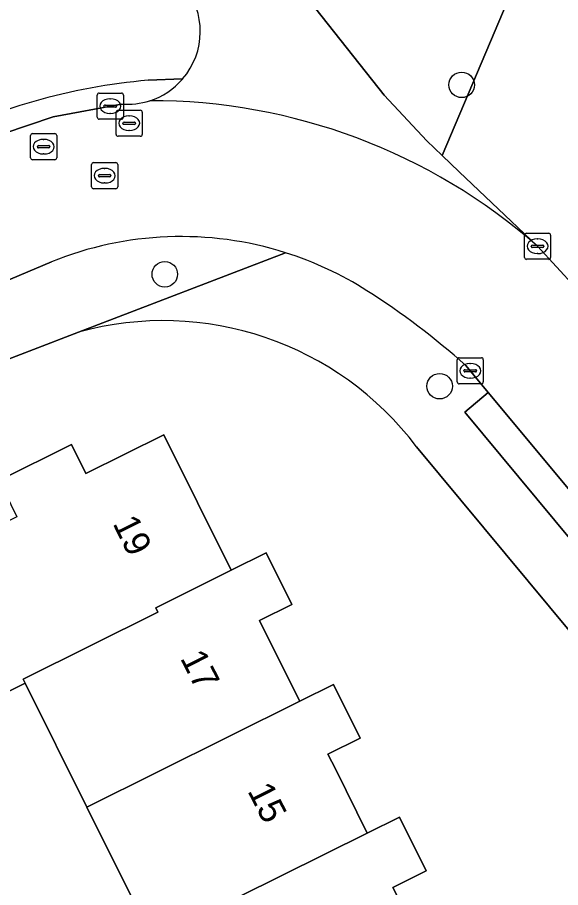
# Model space of a CAD drawing. Extents: x 157793 to 159380, y 380877 to 382313.
# Drawn here: x 158466.21 to 158487.02, y 381692.08 to 381725.42 of the extents above; entities that cross this region are included whole.
import ezdxf

# ---------------------------------------------------------------- set-up
doc = ezdxf.new("R2010")
doc.units = 0
for name, color, linetype in [('IMGEO_Boom', 7, 'Continuous'), ('IMGEO_Erf', 7, 'Continuous'), ('IMGEO_Fietspad_gesloten', 7, 'Continuous'), ('IMGEO_Groenvoorziening', 7, 'Continuous'), ('IMGEO_Kolk', 7, 'Continuous'), ('IMGEO_Pand', 7, 'Continuous'), ('IMGEO_Pand_nummerreeks', 7, 'Continuous'), ('IMGEO_Rijbaan_lokaal_open', 7, 'Continuous'), ('IMGEO_Rioolput', 7, 'Continuous'), ('IMGEO_Voetpad_open', 7, 'Continuous')]:
    doc.layers.add(name, color=color, linetype=linetype)

msp = doc.modelspace()

# ---------------------------------------------------------------- linework, layer by layer
at = {"layer": 'IMGEO_Boom'}
for centre in [(158483.232, 381722.839), (158471.859, 381715.583), (158482.387, 381711.294)]:
    msp.add_circle(centre, 0.489, dxfattribs=at)
at = {"layer": 'IMGEO_Erf'}
for points in [[(158468.558, 381713.364), (158465.098, 381712.034)], [(158465.506, 381707.682), (158468.282, 381709.062), (158468.835, 381707.95), (158471.822, 381709.435), (158474.405, 381704.241), (158475.747, 381704.91), (158476.729, 381702.936), (158475.488, 381702.319), (158475.889, 381701.513), (158477.029, 381699.224), (158478.317, 381699.865), (158479.341, 381697.81), (158478.11, 381697.197), (158478.406, 381696.602), (158479.614, 381694.174), (158480.848, 381694.788), (158481.875, 381692.725), (158480.599, 381692.09), (158480.975, 381691.334)], [(158495.967, 381691.563), (158481.505, 381708.969)], [(158465.991, 381674.227), (158476.674, 381679.502), (158474.14, 381684.595), (158471.405, 381690.089), (158468.877, 381695.168), (158466.515, 381699.914), (158463.531, 381698.429)]]:
    msp.add_lwpolyline(points, dxfattribs=at)
msp.add_arc((158471.802, 381701.652), 12.153, 37.0185, 105.4808, dxfattribs=at)
at = {"layer": 'IMGEO_Fietspad_gesloten'}
msp.add_lwpolyline([(158486.141, 381716.655), (158483.142, 381719.502), (158482.485, 381720.13), (158481.901, 381720.689), (158480.265, 381722.442), (158468.28, 381737.586), (158467.338, 381738.761), (158458.382, 381750)], dxfattribs=at)
for centre, radius, start, end in [((158470.429, 381724.888), 2.79, 319.2917, 39.5615), ((158470.456, 381724.851), 2.746, 287.4906, 319.5118), ((158471.358, 381699.851), 22.381, 48.6609, 90.1966)]:
    msp.add_arc(centre, radius, start, end, dxfattribs=at)
at = {"layer": 'IMGEO_Groenvoorziening'}
for points in [[(158487.588, 381747.379), (158468.28, 381737.586), (158480.265, 381722.442), (158481.901, 381720.689), (158482.485, 381720.13), (158490.844, 381739.881), (158493.629, 381741.346), (158495.544, 381742.354), (158489.869, 381747.082)], [(158471.226, 381723.016), (158472.544, 381723.068)]]:
    msp.add_lwpolyline(points, dxfattribs=at)
msp.add_lwpolyline([(158488.32, 381714.284), (158490.844, 381739.881), (158482.485, 381720.13), (158483.142, 381719.502), (158486.141, 381716.655)], close=True, dxfattribs=at)
for centre, radius, start, end in [((158470.429, 381724.888), 2.79, 319.2917, 39.5615), ((158473.262, 381699.769), 23.336, 95.0044, 116.9431)]:
    msp.add_arc(centre, radius, start, end, dxfattribs=at)
at = {"layer": 'IMGEO_Kolk'}
for p, q in [((158469.271, 381721.599), (158469.271, 381722.451)), ((158469.346, 381722.525), (158470.198, 381722.525)), ((158469.759, 381722.305), (158469.784, 381722.305)), ((158470.272, 381722.451), (158470.272, 381721.599)), ((158469.53, 381722.019), (158469.53, 381722.031)), ((158469.968, 381721.982), (158469.57, 381721.982)), ((158469.573, 381722.068), (158469.971, 381722.068)), ((158470.014, 381722.031), (158470.014, 381722.019)), ((158469.782, 381721.745), (158469.757, 381721.745)), ((158470.198, 381721.525), (158469.346, 381721.525)), ((158485.64, 381716.229), (158485.64, 381717.081)), ((158485.715, 381717.155), (158486.567, 381717.155)), ((158486.128, 381716.935), (158486.153, 381716.935)), ((158486.641, 381717.081), (158486.641, 381716.229)), ((158485.899, 381716.649), (158485.899, 381716.661)), ((158486.337, 381716.612), (158485.939, 381716.612)), ((158485.942, 381716.698), (158486.34, 381716.698)), ((158486.383, 381716.661), (158486.383, 381716.649)), ((158486.151, 381716.375), (158486.126, 381716.375)), ((158486.567, 381716.155), (158485.715, 381716.155)), ((158483.061, 381711.458), (158483.061, 381712.31)), ((158483.136, 381712.384), (158483.988, 381712.384)), ((158484.062, 381712.31), (158484.062, 381711.458)), ((158483.32, 381711.878), (158483.32, 381711.89)), ((158483.363, 381711.927), (158483.761, 381711.927)), ((158483.549, 381712.164), (158483.574, 381712.164)), ((158483.804, 381711.89), (158483.804, 381711.878)), ((158483.758, 381711.841), (158483.36, 381711.841)), ((158483.572, 381711.604), (158483.547, 381711.604)), ((158483.988, 381711.384), (158483.136, 381711.384))]:
    msp.add_line(p, q, dxfattribs=at)
for points in [[(158469.271, 381721.599), (158469.271, 381722.451)], [(158469.346, 381722.525), (158470.198, 381722.525)], [(158470.272, 381722.451), (158470.272, 381721.599)], [(158470.198, 381721.525), (158469.346, 381721.525)], [(158485.64, 381716.229), (158485.64, 381717.081)], [(158485.715, 381717.155), (158486.567, 381717.155)], [(158486.641, 381717.081), (158486.641, 381716.229)], [(158486.567, 381716.155), (158485.715, 381716.155)], [(158483.061, 381711.458), (158483.061, 381712.31)], [(158483.136, 381712.384), (158483.988, 381712.384)], [(158484.062, 381712.31), (158484.062, 381711.458)], [(158483.988, 381711.384), (158483.136, 381711.384)]]:
    msp.add_lwpolyline(points, dxfattribs=at)
for centre, radius, start, end in [((158469.348, 381722.449), 0.0765, 91.552, 178.448), ((158469.348, 381722.449), 0.0765, 91.552, 178.448), ((158470.196, 381722.449), 0.0765, 1.552, 88.448), ((158470.196, 381722.449), 0.0765, 1.552, 88.448), ((158469.57, 381722.028), 0.0403, 85.8775, 175.7526), ((158469.567, 381722.018), 0.0366, 178.938, 274.7102), ((158469.971, 381722.025), 0.043, 264.8664, 352.4533), ((158469.975, 381722.03), 0.0386, 1.7309, 96.639), ((158469.348, 381721.601), 0.0765, 181.552, 268.448), ((158469.348, 381721.601), 0.0765, 181.552, 268.448), ((158470.196, 381721.601), 0.0765, 271.552, 358.448), ((158470.196, 381721.601), 0.0765, 271.552, 358.448), ((158485.717, 381717.079), 0.0765, 91.552, 178.448), ((158485.717, 381717.079), 0.0765, 91.552, 178.448), ((158486.565, 381717.079), 0.0765, 1.552, 88.448), ((158486.565, 381717.079), 0.0765, 1.552, 88.448), ((158485.939, 381716.658), 0.0403, 85.8775, 175.7526), ((158485.936, 381716.648), 0.0366, 178.938, 274.7102), ((158486.34, 381716.655), 0.043, 264.8664, 352.4533), ((158486.344, 381716.66), 0.0386, 1.7309, 96.639), ((158485.717, 381716.231), 0.0765, 181.552, 268.448), ((158485.717, 381716.231), 0.0765, 181.552, 268.448), ((158486.565, 381716.231), 0.0765, 271.552, 358.448), ((158486.565, 381716.231), 0.0765, 271.552, 358.448), ((158483.138, 381712.308), 0.0765, 91.552, 178.448), ((158483.138, 381712.308), 0.0765, 91.552, 178.448), ((158483.986, 381712.308), 0.0765, 1.552, 88.448), ((158483.986, 381712.308), 0.0765, 1.552, 88.448), ((158483.36, 381711.887), 0.0403, 85.8775, 175.7526), ((158483.357, 381711.877), 0.0366, 178.938, 274.7102), ((158483.761, 381711.884), 0.043, 264.8664, 352.4533), ((158483.765, 381711.889), 0.0386, 1.7309, 96.639), ((158483.138, 381711.46), 0.0765, 181.552, 268.448), ((158483.138, 381711.46), 0.0765, 181.552, 268.448), ((158483.986, 381711.46), 0.0765, 271.552, 358.448), ((158483.986, 381711.46), 0.0765, 271.552, 358.448)]:
    msp.add_arc(centre, radius, start, end, dxfattribs=at)
for centre, major_axis, ratio, start_param, end_param in [((158469.758, 381722.025), (-0.387, 0.002), 0.722429, 4.712389, 7.853982), ((158469.783, 381722.025), (-0.39, 0.002), 0.717154, 1.570796, 4.712389), ((158486.127, 381716.655), (-0.387, 0.002), 0.722429, 4.712389, 7.853982), ((158486.152, 381716.655), (-0.39, 0.002), 0.717154, 1.570796, 4.712389), ((158483.548, 381711.884), (-0.387, 0.002), 0.722429, 4.712389, 7.853982), ((158483.573, 381711.884), (-0.39, 0.002), 0.717154, 1.570796, 4.712389)]:
    msp.add_ellipse(centre, major_axis=major_axis, ratio=ratio, start_param=start_param, end_param=end_param, dxfattribs=at)
at = {"layer": 'IMGEO_Pand'}
for points in [[(158474.405, 381704.241), (158471.822, 381709.435), (158468.835, 381707.95), (158468.282, 381709.062), (158465.506, 381707.682), (158466.196, 381706.294), (158460.922, 381703.669), (158462.331, 381700.839), (158459.78, 381699.569), (158460.979, 381697.159), (158463.531, 381698.429), (158466.515, 381699.914), (158466.435, 381700.074), (158471.589, 381702.641), (158471.51, 381702.8)], [(158477.029, 381699.224), (158475.889, 381701.513), (158475.488, 381702.319), (158476.729, 381702.936), (158475.747, 381704.91), (158474.405, 381704.241), (158471.51, 381702.8), (158471.589, 381702.641), (158466.435, 381700.074), (158466.515, 381699.914), (158468.877, 381695.168)], [(158477.029, 381699.224), (158468.877, 381695.168), (158471.405, 381690.089), (158479.614, 381694.174), (158478.406, 381696.602), (158478.11, 381697.197), (158479.341, 381697.81), (158478.317, 381699.865)], [(158479.614, 381694.174), (158471.405, 381690.089), (158474.14, 381684.595), (158477.245, 381686.14), (158477.159, 381686.313), (158482.22, 381688.835), (158482.135, 381689.005), (158480.975, 381691.334), (158480.599, 381692.09), (158481.875, 381692.725), (158480.848, 381694.788)]]:
    msp.add_lwpolyline(points, close=True, dxfattribs=at)
at = {"layer": 'IMGEO_Rijbaan_lokaal_open'}
for points in [[(158470.199, 381722.105), (158467.58, 381721.615), (158465.695, 381720.975), (158453.899, 381716.02)], [(158495.609, 381705.671), (158490.676, 381711.561), (158489.65, 381712.787), (158489.175, 381713.354), (158488.32, 381714.284), (158486.141, 381716.655)], [(158437.867, 381709.064), (158415.164, 381698.591), (158417.362, 381693.851), (158440.244, 381704.349), (158442.893, 381705.582), (158446.778, 381707.294), (158467.514, 381716.06)], [(158483.394, 381712.088), (158484.246, 381711.051), (158491.411, 381702.458), (158492.252, 381701.59)]]:
    msp.add_lwpolyline(points, dxfattribs=at)
for centre, radius, start, end in [((158470.428, 381724.829), 2.733, 265.199, 288.1899), ((158471.358, 381699.851), 22.381, 48.6609, 90.1966), ((158472.485, 381703.769), 13.258, 72.4489, 112.0206), ((158472.485, 381703.763), 13.264, 57.536, 72.4583), ((158463.102, 381689.198), 30.59, 48.4424, 57.3499)]:
    msp.add_arc(centre, radius, start, end, dxfattribs=at)
at = {"layer": 'IMGEO_Rioolput'}
for p, q in [((158470.07, 381721.869), (158470.922, 381721.869)), ((158469.995, 381720.943), (158469.995, 381721.795)), ((158470.483, 381721.649), (158470.508, 381721.649)), ((158470.996, 381721.795), (158470.996, 381720.943)), ((158470.254, 381721.363), (158470.254, 381721.375)), ((158470.692, 381721.326), (158470.294, 381721.326)), ((158470.297, 381721.412), (158470.695, 381721.412)), ((158470.738, 381721.375), (158470.738, 381721.363)), ((158466.718, 381720.045), (158466.718, 381720.897)), ((158466.793, 381720.971), (158467.645, 381720.971)), ((158467.719, 381720.897), (158467.719, 381720.045)), ((158470.922, 381720.869), (158470.07, 381720.869)), ((158470.506, 381721.089), (158470.481, 381721.089)), ((158467.206, 381720.751), (158467.231, 381720.751)), ((158466.977, 381720.465), (158466.977, 381720.477)), ((158467.415, 381720.428), (158467.017, 381720.428)), ((158467.02, 381720.514), (158467.418, 381720.514)), ((158467.461, 381720.477), (158467.461, 381720.465)), ((158467.645, 381719.971), (158466.793, 381719.971)), ((158467.229, 381720.191), (158467.204, 381720.191)), ((158469.055, 381718.934), (158469.055, 381719.786)), ((158469.13, 381719.86), (158469.982, 381719.86)), ((158469.543, 381719.64), (158469.568, 381719.64)), ((158470.056, 381719.786), (158470.056, 381718.934)), ((158469.314, 381719.354), (158469.314, 381719.366)), ((158469.752, 381719.317), (158469.354, 381719.317)), ((158469.357, 381719.403), (158469.755, 381719.403)), ((158469.798, 381719.366), (158469.798, 381719.354)), ((158469.566, 381719.08), (158469.541, 381719.08)), ((158469.982, 381718.86), (158469.13, 381718.86))]:
    msp.add_line(p, q, dxfattribs=at)
for points in [[(158470.07, 381721.869), (158470.922, 381721.869)], [(158469.995, 381720.943), (158469.995, 381721.795)], [(158470.996, 381721.795), (158470.996, 381720.943)], [(158466.718, 381720.045), (158466.718, 381720.897)], [(158466.793, 381720.971), (158467.645, 381720.971)], [(158467.719, 381720.897), (158467.719, 381720.045)], [(158470.922, 381720.869), (158470.07, 381720.869)], [(158467.645, 381719.971), (158466.793, 381719.971)], [(158469.055, 381718.934), (158469.055, 381719.786)], [(158469.13, 381719.86), (158469.982, 381719.86)], [(158470.056, 381719.786), (158470.056, 381718.934)], [(158469.982, 381718.86), (158469.13, 381718.86)]]:
    msp.add_lwpolyline(points, dxfattribs=at)
for centre, radius, start, end in [((158470.072, 381721.793), 0.0765, 91.552, 178.448), ((158470.072, 381721.793), 0.0765, 91.552, 178.448), ((158470.92, 381721.793), 0.0765, 1.552, 88.448), ((158470.92, 381721.793), 0.0765, 1.552, 88.448), ((158470.294, 381721.372), 0.0403, 85.8775, 175.7526), ((158470.291, 381721.362), 0.0366, 178.938, 274.7102), ((158470.695, 381721.369), 0.043, 264.8664, 352.4533), ((158470.699, 381721.374), 0.0386, 1.7309, 96.639), ((158466.795, 381720.895), 0.0765, 91.552, 178.448), ((158466.795, 381720.895), 0.0765, 91.552, 178.448), ((158467.643, 381720.895), 0.0765, 1.552, 88.448), ((158467.643, 381720.895), 0.0765, 1.552, 88.448), ((158470.072, 381720.945), 0.0765, 181.552, 268.448), ((158470.072, 381720.945), 0.0765, 181.552, 268.448), ((158470.92, 381720.945), 0.0765, 271.552, 358.448), ((158470.92, 381720.945), 0.0765, 271.552, 358.448), ((158467.017, 381720.474), 0.0403, 85.8775, 175.7526), ((158467.014, 381720.464), 0.0366, 178.938, 274.7102), ((158467.418, 381720.471), 0.043, 264.8664, 352.4533), ((158467.422, 381720.476), 0.0386, 1.7309, 96.639), ((158466.795, 381720.047), 0.0765, 181.552, 268.448), ((158466.795, 381720.047), 0.0765, 181.552, 268.448), ((158467.643, 381720.047), 0.0765, 271.552, 358.448), ((158467.643, 381720.047), 0.0765, 271.552, 358.448), ((158469.132, 381719.784), 0.0765, 91.552, 178.448), ((158469.132, 381719.784), 0.0765, 91.552, 178.448), ((158469.98, 381719.784), 0.0765, 1.552, 88.448), ((158469.98, 381719.784), 0.0765, 1.552, 88.448), ((158469.354, 381719.363), 0.0403, 85.8775, 175.7526), ((158469.351, 381719.353), 0.0366, 178.938, 274.7102), ((158469.755, 381719.36), 0.043, 264.8664, 352.4533), ((158469.759, 381719.365), 0.0386, 1.7309, 96.639), ((158469.132, 381718.936), 0.0765, 181.552, 268.448), ((158469.132, 381718.936), 0.0765, 181.552, 268.448), ((158469.98, 381718.936), 0.0765, 271.552, 358.448), ((158469.98, 381718.936), 0.0765, 271.552, 358.448)]:
    msp.add_arc(centre, radius, start, end, dxfattribs=at)
for centre, major_axis, ratio, start_param, end_param in [((158470.482, 381721.369), (-0.387, 0.002), 0.722429, 4.712389, 7.853982), ((158470.507, 381721.369), (-0.39, 0.002), 0.717154, 1.570796, 4.712389), ((158467.205, 381720.471), (-0.387, 0.002), 0.722429, 4.712389, 7.853982), ((158467.23, 381720.471), (-0.39, 0.002), 0.717154, 1.570796, 4.712389), ((158469.542, 381719.36), (-0.387, 0.002), 0.722429, 4.712389, 7.853982), ((158469.567, 381719.36), (-0.39, 0.002), 0.717154, 1.570796, 4.712389)]:
    msp.add_ellipse(centre, major_axis=major_axis, ratio=ratio, start_param=start_param, end_param=end_param, dxfattribs=at)
at = {"layer": 'IMGEO_Voetpad_open'}
for points in [[(158472.544, 381723.068), (158471.226, 381723.016)], [(158453.899, 381716.02), (158465.695, 381720.975), (158467.58, 381721.615), (158470.199, 381722.105)], [(158447.458, 381704.424), (158465.098, 381712.034), (158468.558, 381713.364), (158476.483, 381716.41)], [(158476.483, 381716.41), (158468.558, 381713.364)], [(158467.514, 381716.06), (158446.778, 381707.294), (158447.257, 381706.197), (158443.378, 381704.49), (158442.893, 381705.582), (158440.244, 381704.349)], [(158498.624, 381695.389), (158498.434, 381695.646), (158498.227, 381695.889), (158498.003, 381696.117), (158497.466, 381696.563), (158496.913, 381696.987), (158496.344, 381697.39), (158495.76, 381697.771), (158495.162, 381698.128), (158494.55, 381698.463), (158493.746, 381698.934), (158492.974, 381699.455), (158492.236, 381700.024), (158491.535, 381700.638), (158490.874, 381701.295), (158490.255, 381701.992), (158483.348, 381710.302), (158484.246, 381711.051), (158483.394, 381712.088)], [(158491.411, 381702.458), (158484.246, 381711.051), (158483.348, 381710.302), (158490.255, 381701.992)], [(158481.505, 381708.969), (158495.967, 381691.563)]]:
    msp.add_lwpolyline(points, dxfattribs=at)
for centre, radius, start, end in [((158473.262, 381699.769), 23.336, 95.0044, 116.9431), ((158470.456, 381724.851), 2.746, 287.4906, 319.5118), ((158470.428, 381724.829), 2.733, 265.199, 288.1899), ((158472.485, 381703.769), 13.258, 72.4489, 112.0206), ((158472.485, 381703.763), 13.264, 57.536, 72.4583), ((158463.102, 381689.198), 30.59, 48.4424, 57.3499), ((158471.802, 381701.652), 12.153, 37.0185, 105.4808)]:
    msp.add_arc(centre, radius, start, end, dxfattribs=at)

# ---------------------------------------------------------------- texts
at = {"layer": 'IMGEO_Pand_nummerreeks'}
for s, rotation, p in [('19', 296.4414, (158469.849, 381706.036)), ('17', 296.901, (158472.435, 381700.873)), ('15', 296.901, (158475.012, 381695.794))]:
    msp.add_text(s, height=1, rotation=rotation, dxfattribs=at).set_placement(p)

doc.saveas('drawing.dxf')
